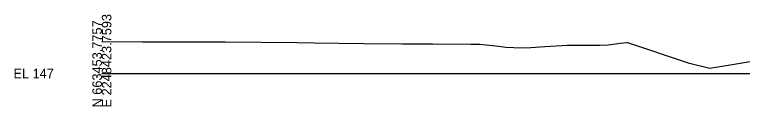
# Model space of a CAD drawing. Extents: x -26 to 2603, y -10 to 9566.
# Drawn here: x -25.7 to 188.5, y 9490.3 to 9517.3 of the extents above; entities that cross this region are included whole.
import ezdxf

# ---------------------------------------------------------------- set-up
doc = ezdxf.new("R2010")
doc.units = 0
for name, color, linetype in [('Default', 7, 'Continuous'), ('Exist Cross Section Cell', 7, 'Continuous'), ('Exist XS Ground Line', 7, 'Continuous')]:
    doc.layers.add(name, color=color, linetype=linetype)

msp = doc.modelspace()

# ---------------------------------------------------------------- linework, layer by layer
at = {"layer": 'Exist Cross Section Cell'}
msp.add_line((0, 9500), (300, 9500), dxfattribs=at)
at = {"layer": 'Exist XS Ground Line'}
for p, q in [((0, 9509.37), (11.98, 9509.31)), ((11.98, 9509.31), (34.5, 9509.35)), ((34.5, 9509.35), (35.6, 9509.35)), ((35.6, 9509.35), (35.96, 9509.35)), ((35.96, 9509.35), (36.42, 9509.33)), ((36.42, 9509.33), (57.46, 9509.12)), ((57.46, 9509.12), (62.45, 9509.04)), ((62.45, 9509.04), (77.06, 9508.77)), ((152.55, 9508.95), (154.54, 9509.1)), ((77.06, 9508.77), (88.48, 9508.75)), ((88.48, 9508.75), (97.45, 9508.68)), ((97.45, 9508.68), (108.62, 9508.62)), ((108.62, 9508.62), (111.21, 9508.57)), ((111.21, 9508.57), (113.96, 9508.33)), ((113.96, 9508.33), (116.8, 9508.03)), ((116.8, 9508.03), (118.92, 9507.73)), ((118.92, 9507.73), (123.56, 9507.51)), ((123.56, 9507.51), (126.23, 9507.61)), ((126.23, 9507.61), (130.33, 9507.93)), ((130.33, 9507.93), (137.03, 9508.28)), ((137.03, 9508.28), (141.06, 9508.28)), ((141.06, 9508.28), (146.5, 9508.34)), ((146.5, 9508.34), (149.04, 9508.45)), ((149.04, 9508.45), (152.55, 9508.95))]:
    msp.add_line(p, q, dxfattribs=at)
for points in [[(178.91, 9501.47), (172.92, 9502.97), (154.54, 9509.1)], [(202.17, 9504.82), (196.16, 9504.34), (178.91, 9501.47)]]:
    msp.add_lwpolyline(points, dxfattribs=at)

# ---------------------------------------------------------------- texts
at = {"layer": 'Default'}
msp.add_text('-', height=0.0001, dxfattribs=at).set_placement((0, 9500))
msp.add_text('-', height=0.0001, dxfattribs=at).set_placement((0, 9500))
msp.add_text('-', height=0.0001, dxfattribs=at).set_placement((0, 9500))
at = {"layer": 'Exist Cross Section Cell'}
for s, p in [('N 663453.7757', (0, 9490)), ('E 2248423.7593', (2.8, 9490))]:
    msp.add_text(s, height=2.8, rotation=90, dxfattribs=at).set_placement(p)
msp.add_text('EL 147', height=2.8, dxfattribs=at).set_placement((-26, 9498.6))

doc.saveas('drawing.dxf')
